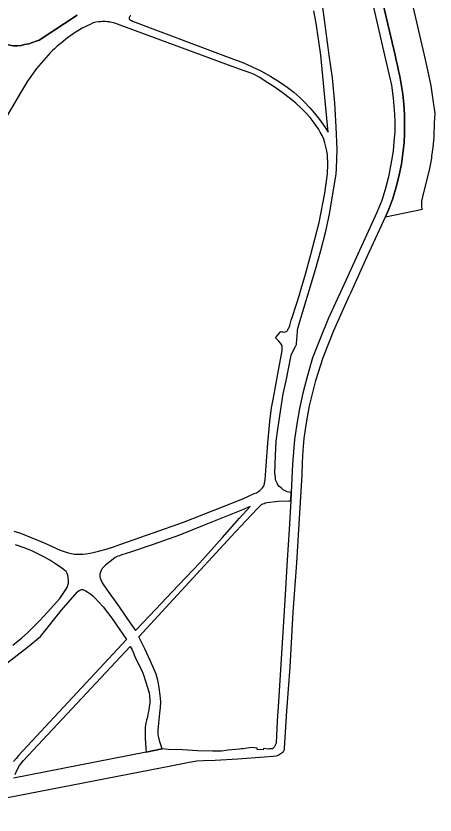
# Model space of a CAD drawing. Extents: x 529240 to 530363, y 179600 to 180767.
# Drawn here: x 529782.5 to 529959.2, y 179679.2 to 180016.5 of the extents above; entities that cross this region are included whole.
import ezdxf

# ---------------------------------------------------------------- set-up
doc = ezdxf.new("R2010")
doc.units = 0
for name, color, linetype in [('Natural environment', 7, 'Continuous'), ('Path', 7, 'Continuous'), ('Road Or Track', 7, 'Continuous'), ('Roadside', 7, 'Continuous'), ('Unclassified', 7, 'Continuous')]:
    doc.layers.add(name, color=color, linetype=linetype)

msp = doc.modelspace()

# ---------------------------------------------------------------- linework, layer by layer
at = {"layer": 'Natural environment'}
msp.add_lwpolyline([(529723.3, 180051.3), (529684, 180000), (529675.6, 179989), (529706.33, 179996.99), (529717.23, 180000), (529737.86, 180005.7), (529744.21, 180007.27), (529748.43, 180008.28), (529753.63, 180008.75), (529757.56, 180008.94), (529760.72, 180008.62), (529766.25, 180007.79), (529770.82, 180007.01), (529775.85, 180005.46), (529779.71, 180004.13), (529781.38, 180003.92), (529783.03, 180003.86), (529784.62, 180004.02), (529786.11, 180004.43), (529787.93, 180004.77), (529790.96, 180005.8), (529792.2, 180006.35), (529808.35, 180016.8)], dxfattribs=at)
at = {"layer": 'Path'}
for points in [[(529808.35, 180016.8), (529792.2, 180006.35), (529790.96, 180005.8), (529787.93, 180004.77), (529786.11, 180004.43), (529784.62, 180004.02), (529783.03, 180003.86), (529781.38, 180003.92), (529779.71, 180004.13), (529775.85, 180005.46), (529770.82, 180007.01), (529766.25, 180007.79), (529760.72, 180008.62), (529757.56, 180008.94), (529753.63, 180008.75), (529748.43, 180008.28), (529744.21, 180007.27), (529737.86, 180005.7), (529717.23, 180000), (529706.33, 179996.99), (529675.6, 179989), (529684, 180000), (529723.3, 180051.3)], [(529782.1, 179696.4), (529782.8, 179698), (529783.95, 179700.2), (529785.6, 179702.25), (529830.7, 179750.4), (529831.5, 179748.9), (529832.2, 179747.3), (529832.8, 179745.8), (529835.5, 179740.3), (529836.35, 179738.05), (529837.15, 179735.7), (529838.6, 179730.8), (529838.8, 179729.4), (529838.95, 179727.9), (529838.9, 179726.4), (529838.7, 179724.9), (529838.5, 179723.5), (529838.15, 179721.8), (529837.9, 179720.6), (529837.55, 179719.25), (529837.1, 179717.25), (529836.95, 179716.15), (529836.95, 179713.3), (529837, 179711.65), (529837.3, 179707.4), (529837.4, 179705.75), (529844.1, 179707.15), (529843.7, 179708.4), (529843.2, 179710.15), (529842.75, 179712), (529842.5, 179713.15), (529842.4, 179714.1), (529842.5, 179715.1), (529842.75, 179718), (529843.2, 179722.2), (529843.4, 179724.6), (529843.55, 179727), (529843.35, 179729.9), (529842.9, 179732.9), (529842.6, 179734.8), (529842.2, 179736.75), (529841.6, 179738.65), (529839.2, 179744.2), (529836.8, 179749.4), (529834.35, 179754.4), (529868.5, 179791.65), (529873.3, 179796.8), (529879.5, 179803.55), (529884.2, 179808.5), (529886, 179810.3), (529886.6, 179810.65), (529887.15, 179810.8), (529887.6, 179811), (529888.4, 179811.15), (529893.1, 179811.65), (529897.6, 179811.8), (529898.4, 179811.8), (529898.6, 179815.4), (529896.8, 179815.65), (529896, 179816.05), (529895.15, 179816.55), (529894.4, 179817.15), (529893.9, 179817.6), (529893.4, 179818.1), (529892.95, 179818.65), (529892.6, 179819.25), (529892.3, 179819.9), (529892, 179820.75), (529891.9, 179821.65), (529891.7, 179823.55), (529891.9, 179831.15), (529892.2, 179837), (529892.9, 179842.05), (529895.2, 179857.05), (529896.4, 179862.55), (529898.6, 179873.4), (529900.35, 179877.15), (529900.55, 179877.3), (529900.75, 179877.9), (529900.75, 179878.3), (529901.2, 179883.3), (529901.2, 179883.8), (529901.4, 179884.8), (529908.75, 179909.5), (529911.05, 179917.55), (529913.2, 179925.7), (529914.75, 179932.9), (529917.3, 179948.2), (529917.55, 179949.75), (529917.7, 179952.1), (529917.9, 179960.2), (529917.55, 179969.75), (529916.9, 179979.7), (529915.95, 179990.4), (529914.63, 180000), (529912.4, 180016.05), (529910.75, 180028.55)], [(529830.95, 180016.55), (529830.7, 180016.5), (529830.6, 180016.45), (529830.45, 180016.3), (529830.4, 180016.2), (529830.3, 180016.1), (529830.2, 180015.9), (529830.2, 180015.35), (529830.35, 180015.05), (529830.45, 180015), (529830.55, 180014.9), (529830.65, 180014.85), (529830.8, 180014.75), (529831, 180014.65), (529831.15, 180014.6), (529831.35, 180014.55), (529831.6, 180014.35), (529869.75, 180000), (529878.4, 179996.75), (529885.7, 179993.3), (529889.95, 179991), (529894, 179988.4), (529896.9, 179986.4), (529899.6, 179984.3), (529902.2, 179982.05), (529904.35, 179980), (529906.35, 179977.8), (529908.3, 179975.6), (529910.5, 179972.8), (529912.55, 179969.9), (529914.15, 179967.4), (529911, 180000), (529909.05, 180013.4), (529908.05, 180018.7)], [(529781.55, 179799.05), (529784, 179798.3), (529786.5, 179797.4), (529788.95, 179796.4), (529794.4, 179794.1), (529801.15, 179791.05), (529804, 179790.05), (529807, 179789.4), (529808.2, 179789.3), (529809.4, 179789.3), (529810.7, 179789.4), (529811.95, 179789.55), (529813.75, 179789.8), (529815.55, 179790.2), (529817.3, 179790.65), (529820.5, 179791.5), (529823.6, 179792.5), (529826.75, 179793.55), (529840.4, 179798.3), (529853.2, 179802.9), (529878.2, 179812.75), (529883, 179814.9), (529883.9, 179815.3), (529884.7, 179815.8), (529885.35, 179816.25), (529885.95, 179816.8), (529886.4, 179817.3), (529886.8, 179817.9), (529887.15, 179818.5), (529887.55, 179820.75), (529887.95, 179826.6), (529888.7, 179836.15), (529889.5, 179845.3), (529890.2, 179851.1), (529891.1, 179855.4), (529893.35, 179867.65), (529894.4, 179873.75), (529894.7, 179875.3), (529894.75, 179877.15), (529894.6, 179877.55), (529894.4, 179877.9), (529893.9, 179878.6), (529893.35, 179879.3), (529892.7, 179880), (529892, 179880.65), (529894.05, 179883.2), (529894.15, 179883.3), (529894.6, 179883.2), (529895, 179883.15), (529895.55, 179883.1), (529896, 179883.15), (529896.4, 179883.3), (529896.7, 179883.4), (529896.95, 179883.7), (529897.1, 179883.9), (529897.2, 179884.25), (529897.35, 179884.55), (529897.5, 179884.8), (529897.95, 179885.9), (529898.3, 179887), (529898.6, 179888.15), (529898.95, 179889.25), (529902.2, 179899.2), (529902.4, 179900), (529904.6, 179907.5), (529906.9, 179915.8), (529910.35, 179929.3), (529912.8, 179941.65), (529913.8, 179949.9), (529914, 179953.9), (529913.8, 179957.8), (529913.6, 179959.6), (529912.8, 179962.9), (529912.3, 179964.55), (529911.6, 179966.1), (529910.8, 179967.5), (529910, 179968.8), (529909.15, 179970.15), (529908.2, 179971.4), (529906.5, 179973.6), (529904.6, 179975.7), (529902.75, 179977.65), (529900.55, 179979.65), (529898.3, 179981.55), (529894.8, 179984.2), (529891.3, 179986.65), (529887.2, 179989.25), (529885.35, 179990.5), (529882.6, 179992), (529881.2, 179992.55), (529878.35, 179993.55), (529871, 179996.2), (529860.7, 180000), (529823.7, 180013.55), (529822, 180013.95), (529821.85, 180014), (529820.95, 180014.1), (529820.1, 180014.2), (529818.85, 180014.2), (529818.15, 180014.1), (529817.4, 180014), (529816.2, 180013.85), (529815.1, 180013.55), (529814.75, 180013.4), (529813.75, 180012.95), (529810.45, 180011.3), (529807, 180009.2), (529804.25, 180007.25), (529801.65, 180005.2), (529799.85, 180003.7), (529798.7, 180002.65), (529797.7, 180001.75), (529796.7, 180000.75), (529796.03, 180000), (529791.15, 179994.4), (529787.3, 179989), (529784.35, 179984.05), (529778.75, 179974.5)], [(529781.1, 179750.9), (529785, 179754.05), (529787.3, 179756.1), (529789.5, 179758.2), (529792.6, 179761.4), (529795.75, 179764.8), (529800.95, 179770.65), (529803.8, 179774.9), (529804.2, 179775.6), (529804.4, 179776.3), (529804.6, 179777.15), (529804.7, 179777.75), (529804.7, 179778.4), (529804.35, 179780.5), (529804.1, 179781.2), (529803.6, 179782), (529801.3, 179783.8), (529798.9, 179785.4), (529796.75, 179786.8), (529794.55, 179788.05), (529792.3, 179789.2), (529789.15, 179790.7), (529786, 179792.05), (529782.3, 179793.3)], [(529777.4, 179742.4), (529787.35, 179750.05), (529792.8, 179754.55), (529801.7, 179765.65), (529808.3, 179773.25), (529808.55, 179773.55), (529809.15, 179774.05), (529809.5, 179774.2), (529810.1, 179774.4), (529810.7, 179774.4), (529811.6, 179774.05), (529812.75, 179773.3), (529814, 179772.4), (529814.9, 179771.8), (529815.6, 179771.05), (529819.2, 179767.1), (529822.9, 179762.4), (529829.15, 179753.4), (529783.6, 179704.4), (529782.55, 179703.15), (529781.5, 179701.8)]]:
    msp.add_lwpolyline(points, dxfattribs=at)
msp.add_lwpolyline([(529832.95, 179757.15), (529839, 179763.5), (529848.4, 179773.4), (529860, 179785.7), (529869.4, 179796.3), (529876.75, 179804.55), (529881.2, 179809.4), (529878, 179808), (529871, 179805.3), (529861.2, 179801.3), (529851.4, 179797.4), (529840.35, 179793.4), (529830.8, 179790.25), (529827.1, 179789), (529826.15, 179788.7), (529825.2, 179788.3), (529824.35, 179787.9), (529823.4, 179787.3), (529820.2, 179784.7), (529819.55, 179784), (529818.9, 179783.25), (529818.4, 179782.4), (529818.1, 179781.7), (529817.8, 179780.9), (529817.8, 179779.75), (529817.95, 179779.15), (529818.8, 179777.3), (529820.6, 179774.6), (529825.95, 179767.15), (529830.8, 179760.15)], close=True, dxfattribs=at)
at = {"layer": 'Road Or Track'}
for points in [[(529915.58, 180114), (529916, 180112.3), (529916.45, 180110.3), (529942.35, 180000), (529942.8, 179997.8), (529943.4, 179995.6), (529943.8, 179993.3), (529944.3, 179991.1), (529945.6, 179983.55), (529946.05, 179979.25), (529946.4, 179974.9), (529946.4, 179966.9), (529946.15, 179962.9), (529945.7, 179958.4), (529945, 179954), (529944.05, 179949.4), (529942.95, 179944.8), (529941.4, 179939.4), (529939.75, 179934.9), (529938.3, 179931.7)], [(529916.45, 180110.3), (529942.35, 180000), (529942.8, 179997.8), (529943.4, 179995.6), (529943.8, 179993.3), (529944.3, 179991.1), (529945.6, 179983.55), (529946.05, 179979.25), (529946.4, 179974.9), (529946.4, 179966.9), (529946.15, 179962.9), (529945.7, 179958.4), (529945, 179954), (529944.05, 179949.4), (529942.95, 179944.8), (529941.4, 179939.4), (529939.75, 179934.9), (529938.3, 179931.7), (529953.95, 179934.9), (529953.8, 179935.3), (529953.6, 179935.8), (529953.6, 179938.4), (529954, 179940.1), (529957, 179952.15), (529957.8, 179956.55), (529957.9, 179957.4), (529958.4, 179961.05), (529958.8, 179965.5), (529959.05, 179971.4), (529959.2, 179975.4), (529958.35, 179982.1), (529957.6, 179987.05), (529956.2, 179993.65), (529954.75, 180000), (529954.65, 180000.5), (529944.85, 180043.15)]]:
    msp.add_lwpolyline(points, dxfattribs=at)
at = {"layer": 'Roadside'}
for points in [[(529740.35, 179679.25), (529848.5, 179700.1), (529855.55, 179701.5), (529856.4, 179701.65), (529858.8, 179702.1), (529861.55, 179702.25), (529866.55, 179702.4), (529876, 179703), (529887.2, 179703.8), (529890.9, 179704.05), (529892.4, 179704.3), (529893.3, 179704.7), (529894.1, 179705.15), (529894.4, 179705.3), (529894.75, 179705.6), (529895.1, 179705.8), (529895.35, 179706.15), (529895.55, 179706.55), (529895.7, 179707), (529895.75, 179707.4), (529896.75, 179723.1), (529898.15, 179741.7), (529899.4, 179764.8), (529900.9, 179785.7), (529902.2, 179806.6), (529903.15, 179822.8), (529903.35, 179828), (529903.6, 179833.1), (529904, 179838.2), (529905, 179844.75), (529906.2, 179851.9), (529909, 179862.65), (529912.05, 179872.4), (529916.5, 179883.8), (529923, 179898.25), (529923.8, 179900), (529930.6, 179915.05), (529936.75, 179928.4), (529938.3, 179931.7), (529939.75, 179934.9), (529941.4, 179939.4), (529942.95, 179944.8), (529944.05, 179949.4), (529945, 179954), (529945.7, 179958.4), (529946.15, 179962.9), (529946.4, 179966.9), (529946.4, 179974.9), (529946.05, 179979.25), (529945.6, 179983.55), (529944.3, 179991.1), (529943.8, 179993.3), (529943.4, 179995.6), (529942.8, 179997.8), (529942.35, 180000), (529916.45, 180110.3)], [(529930.2, 180033.75), (529937.9, 180000), (529940.8, 179987.25), (529941.55, 179981.8), (529941.9, 179978.4), (529942.15, 179975.05), (529942.3, 179971.7), (529942.2, 179967.6), (529941.9, 179963.55), (529941.5, 179959.4), (529940.6, 179954), (529939.55, 179948.6), (529938.2, 179943.2), (529936.8, 179938.6), (529934.6, 179933.6), (529926.6, 179916), (529919.35, 179900), (529918.05, 179897.25), (529914.2, 179888.65), (529910.6, 179879.9), (529907.6, 179872.15), (529905.4, 179864.75), (529903.5, 179857.25), (529902.1, 179850.8), (529900.95, 179844.3), (529900, 179837.75), (529899.1, 179827.4), (529898.6, 179815.4), (529898.4, 179811.8), (529897.7, 179799.75), (529896.9, 179786.8), (529895.8, 179770), (529893.18, 179727.05), (529892.64, 179718.97), (529892.15, 179709.55), (529891.5, 179708.2), (529891.35, 179707.9), (529891.15, 179707.65), (529890.9, 179707.4), (529890.6, 179707.25), (529889.46, 179707.13), (529889, 179707.1), (529886.8, 179707.3), (529886.75, 179706.8), (529884.2, 179706.9), (529884.2, 179707.4), (529881.9, 179707.7), (529878.1, 179707.25), (529877.53, 179707.18), (529876.8, 179707.1), (529871.9, 179706.6), (529869.15, 179706.25), (529865.55, 179706.25), (529859.1, 179706.4), (529852.75, 179706.7), (529846.6, 179706.9), (529844.1, 179707.15), (529837.4, 179705.75), (529781.5, 179694.8)]]:
    msp.add_lwpolyline(points, dxfattribs=at)
at = {"layer": 'Unclassified'}
msp.add_lwpolyline([(529684, 180000), (529675.6, 179989), (529706.33, 179996.99), (529717.23, 180000), (529737.86, 180005.7), (529744.21, 180007.27), (529748.43, 180008.28), (529753.63, 180008.75), (529757.56, 180008.94), (529760.72, 180008.62), (529766.25, 180007.79), (529770.82, 180007.01), (529775.85, 180005.46), (529779.71, 180004.13), (529781.38, 180003.92), (529783.03, 180003.86), (529784.62, 180004.02), (529786.11, 180004.43), (529787.93, 180004.77), (529790.96, 180005.8), (529792.2, 180006.35), (529808.35, 180016.8)], dxfattribs=at)

doc.saveas('drawing.dxf')
